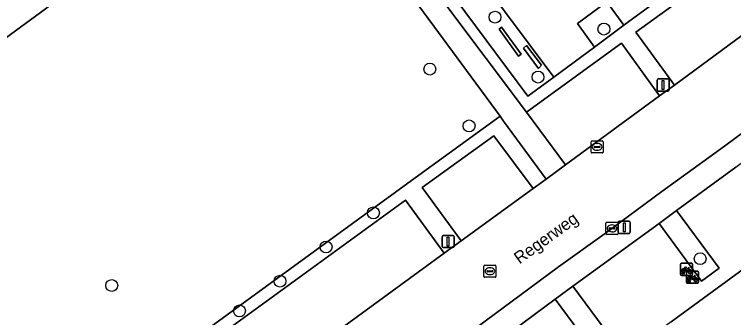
# Model space of a CAD drawing. Extents: x 159039 to 160102, y 381214 to 382524.
# Drawn here: x 159708 to 159767.3, y 382197.1 to 382222.1 of the extents above; entities that cross this region are included whole.
import ezdxf

# ---------------------------------------------------------------- set-up
doc = ezdxf.new("R2010")
doc.units = 0
for name, color, linetype in [('IMGEO_Boom', 7, 'Continuous'), ('IMGEO_Fietsenrek', 7, 'Continuous'), ('IMGEO_Groenvoorziening', 7, 'Continuous'), ('IMGEO_Haag', 7, 'Continuous'), ('IMGEO_Kolk', 7, 'Continuous'), ('IMGEO_Lichtmast', 7, 'Continuous'), ('IMGEO_Openbare_ruimte_label', 7, 'Continuous'), ('IMGEO_Pand', 7, 'Continuous'), ('IMGEO_Parkeervlak_open', 7, 'Continuous'), ('IMGEO_Rijbaan_lokaal_open', 7, 'Continuous'), ('IMGEO_Rioolput', 7, 'Continuous'), ('IMGEO_Voetpad_open', 7, 'Continuous')]:
    doc.layers.add(name, color=color, linetype=linetype)

msp = doc.modelspace()

# ---------------------------------------------------------------- linework, layer by layer
at = {"layer": 'IMGEO_Boom'}
for centre in [(159747.601, 382221.844), (159756.576, 382220.861), (159742.225, 382217.568), (159751.146, 382216.912), (159745.462, 382212.893), (159737.576, 382205.731), (159733.672, 382202.922), (159764.51, 382201.955), (159729.875, 382200.108), (159716.003, 382199.751), (159726.536, 382197.661)]:
    msp.add_circle(centre, 0.489, dxfattribs=at)
at = {"layer": 'IMGEO_Fietsenrek'}
for p, q in [((159762.889, 382200.661), (159762.889, 382201.502)), ((159762.889, 382201.502), (159762.889, 382200.661)), ((159762.964, 382201.586), (159763.805, 382201.586)), ((159763.805, 382201.586), (159762.964, 382201.586)), ((159763.576, 382201.135), (159763.612, 382201.04)), ((159763.889, 382201.511), (159763.889, 382200.67)), ((159763.889, 382200.67), (159763.889, 382201.511)), ((159763.814, 382200.586), (159762.973, 382200.586)), ((159762.973, 382200.586), (159763.814, 382200.586)), ((159763.016, 382200.67), (159763.055, 382200.83)), ((159763.05, 382200.67), (159763.016, 382200.67)), ((159763.085, 382200.818), (159763.05, 382200.67)), ((159763.127, 382200.842), (159763.126, 382200.846)), ((159763.168, 382200.67), (159763.134, 382200.812)), ((159763.158, 382200.853), (159763.159, 382200.846)), ((159763.166, 382200.816), (159763.201, 382200.67)), ((159763.201, 382200.67), (159763.168, 382200.67)), ((159763.377, 382200.007), (159763.377, 382200.848)), ((159763.377, 382200.848), (159763.377, 382200.007)), ((159763.452, 382200.932), (159764.293, 382200.932)), ((159764.293, 382200.932), (159763.452, 382200.932)), ((159764.064, 382200.481), (159764.1, 382200.386)), ((159764.377, 382200.857), (159764.377, 382200.016)), ((159764.377, 382200.016), (159764.377, 382200.857)), ((159764.302, 382199.932), (159763.461, 382199.932)), ((159763.461, 382199.932), (159764.302, 382199.932)), ((159763.504, 382200.016), (159763.543, 382200.176)), ((159763.538, 382200.016), (159763.504, 382200.016)), ((159763.573, 382200.164), (159763.538, 382200.016)), ((159763.615, 382200.188), (159763.614, 382200.192)), ((159763.656, 382200.016), (159763.622, 382200.158)), ((159763.646, 382200.199), (159763.647, 382200.192)), ((159763.654, 382200.162), (159763.689, 382200.016)), ((159763.689, 382200.016), (159763.656, 382200.016))]:
    msp.add_line(p, q, dxfattribs=at)
for points in [[(159763.223, 382201.06), (159763.171, 382200.97), (159763.131, 382200.945), (159763.132, 382200.992), (159763.187, 382201.086)], [(159763.202, 382201.112), (159763.297, 382201.276), (159763.383, 382201.262), (159763.385, 382201.253), (159763.329, 382201.242), (159763.302, 382201.197), (159763.558, 382201.156)], [(159763.498, 382200.868), (159763.448, 382200.868), (159763.257, 382201.119), (159763.238, 382201.087)], [(159763.545, 382201.131), (159763.288, 382201.172), (159763.271, 382201.143), (159763.438, 382200.923), (159763.545, 382201.131)], [(159763.593, 382201.033), (159763.563, 382201.11), (159763.454, 382200.892), (159763.497, 382200.892)], [(159763.527, 382200.892), (159763.647, 382200.891), (159763.603, 382201.005)], [(159763.623, 382201.012), (159763.678, 382200.867), (159763.528, 382200.867)], [(159763.558, 382201.156), (159763.583, 382201.205), (159763.577, 382201.209), (159763.554, 382201.213), (159763.542, 382201.22), (159763.541, 382201.223), (159763.543, 382201.228), (159763.638, 382201.213), (159763.64, 382201.203), (159763.63, 382201.19), (159763.618, 382201.184), (159763.604, 382201.19), (159763.576, 382201.135)], [(159763.711, 382200.406), (159763.659, 382200.316), (159763.619, 382200.291), (159763.62, 382200.338), (159763.675, 382200.432)], [(159763.69, 382200.458), (159763.785, 382200.622), (159763.871, 382200.608), (159763.873, 382200.599), (159763.817, 382200.588), (159763.79, 382200.543), (159764.046, 382200.502)], [(159763.986, 382200.214), (159763.936, 382200.214), (159763.745, 382200.465), (159763.726, 382200.433)], [(159764.033, 382200.477), (159763.776, 382200.518), (159763.759, 382200.489), (159763.926, 382200.269), (159764.033, 382200.477)], [(159764.081, 382200.379), (159764.051, 382200.456), (159763.942, 382200.238), (159763.985, 382200.238)], [(159764.046, 382200.502), (159764.071, 382200.551), (159764.065, 382200.555), (159764.042, 382200.559), (159764.03, 382200.566), (159764.029, 382200.569), (159764.031, 382200.574), (159764.126, 382200.559), (159764.128, 382200.549), (159764.118, 382200.536), (159764.106, 382200.53), (159764.092, 382200.536), (159764.064, 382200.481)], [(159764.015, 382200.238), (159764.135, 382200.237), (159764.091, 382200.351)], [(159764.111, 382200.358), (159764.166, 382200.213), (159764.016, 382200.213)]]:
    msp.add_lwpolyline(points, dxfattribs=at)
for centre, radius, start, end in [((159762.967, 382201.508), 0.0779, 92.4484, 184.28452), ((159762.967, 382201.508), 0.0779, 92.4484, 184.28452), ((159763.129, 382200.971), 0.159, 62.67661, 242.13685), ((159763.129, 382200.971), 0.129, 63.31916, 238.90302), ((159763.129, 382200.971), 0.129, 283.60429, 43.43025), ((159763.129, 382200.971), 0.159, 283.5766, 46.60424), ((159763.656, 382200.887), 0.159, 113.3408, 178.32165), ((159763.656, 382200.887), 0.159, 187.0065, 105.77075), ((159763.656, 382200.887), 0.129, 113.92302, 177.95563), ((159763.656, 382200.887), 0.129, 188.67146, 104.58832), ((159763.811, 382201.508), 0.0779, 2.4484, 94.28452), ((159763.811, 382201.508), 0.0779, 2.4484, 94.28452), ((159762.967, 382200.664), 0.0779, 182.4484, 274.28452), ((159762.967, 382200.664), 0.0779, 182.4484, 274.28452), ((159763.109, 382200.842), 0.0499, 12.8025, 158.69338), ((159763.129, 382200.971), 0.159, 253.99666, 271.78671), ((159763.109, 382200.842), 0.0174, 12.8025, 163.45023), ((159763.129, 382200.971), 0.129, 253.41502, 269.02044), ((159763.455, 382200.854), 0.0779, 92.4484, 184.28452), ((159763.455, 382200.854), 0.0779, 92.4484, 184.28452), ((159763.617, 382200.317), 0.159, 62.67661, 242.13685), ((159763.617, 382200.317), 0.129, 63.31916, 238.90302), ((159763.617, 382200.317), 0.129, 283.60429, 43.43025), ((159763.617, 382200.317), 0.159, 283.5766, 46.60424), ((159763.811, 382200.664), 0.0779, 272.4484, 4.28452), ((159763.811, 382200.664), 0.0779, 272.4484, 4.28452), ((159764.299, 382200.854), 0.0779, 2.4484, 94.28452), ((159764.299, 382200.854), 0.0779, 2.4484, 94.28452), ((159763.455, 382200.01), 0.0779, 182.4484, 274.28452), ((159763.455, 382200.01), 0.0779, 182.4484, 274.28452), ((159763.597, 382200.188), 0.0499, 12.8025, 158.69338), ((159763.617, 382200.317), 0.159, 253.99666, 271.78671), ((159763.597, 382200.188), 0.0174, 12.8025, 163.45023), ((159763.617, 382200.317), 0.129, 253.41502, 269.02044), ((159764.144, 382200.233), 0.159, 113.3408, 178.32165), ((159764.144, 382200.233), 0.159, 187.0065, 105.77075), ((159764.144, 382200.233), 0.129, 113.92302, 177.95563), ((159764.144, 382200.233), 0.129, 188.67146, 104.58832), ((159764.299, 382200.01), 0.0779, 272.4484, 4.28452), ((159764.299, 382200.01), 0.0779, 272.4484, 4.28452)]:
    msp.add_arc(centre, radius, start, end, dxfattribs=at)
at = {"layer": 'IMGEO_Groenvoorziening'}
for points in [[(159748.017, 382213.689), (159740.558, 382223.859), (159732.315, 382235.03), (159730.797, 382237.088), (159716.949, 382227.116), (159715.498, 382229.023), (159714.178, 382228.063), (159715.586, 382226.255), (159695.161, 382211.277), (159693.845, 382213.274), (159688.635, 382209.484), (159706.368, 382185.397)], [(159709.214, 382184.979), (159711.563, 382186.717), (159711.299, 382187.037), (159718.417, 382192.187), (159741.003, 382208.616), (159748.017, 382213.689)]]:
    msp.add_lwpolyline(points, dxfattribs=at)
for points in [[(159770.034, 382226.696), (159768.507, 382228.784), (159764.158, 382225.589), (159763.374, 382225.006), (159761.94, 382223.939), (159762.056, 382223.79), (159761.756, 382223.582), (159761.649, 382223.725), (159760.655, 382222.977), (159758.216, 382221.177), (159755.79, 382219.375), (159752.447, 382216.898), (159750.292, 382215.328), (159744.22, 382223.529), (159743.458, 382222.965), (159750.2, 382214.034), (159758.014, 382219.717), (159761.167, 382215.366), (159762.398, 382216.234), (159759.216, 382220.608), (159767.006, 382226.277), (159770.15, 382221.944), (159770.477, 382221.494), (159772.689, 382223.066)], [(159693.845, 382213.274), (159695.161, 382211.277), (159715.586, 382226.255), (159714.178, 382228.063)], [(159746.334, 382225.096), (159744.22, 382223.529), (159750.292, 382215.328), (159752.447, 382216.898)], [(159756.804, 382223.107), (159754.392, 382221.313), (159755.79, 382219.375), (159758.216, 382221.177)], [(159748.138, 382221.033), (159747.932, 382220.86), (159749.547, 382218.645), (159749.749, 382218.786)], [(159747.932, 382220.86), (159748.138, 382221.033), (159749.749, 382218.786), (159749.547, 382218.645)], [(159750.184, 382219.523), (159749.956, 382219.28), (159751.173, 382217.632), (159751.441, 382217.883)], [(159749.956, 382219.28), (159750.184, 382219.523), (159751.441, 382217.883), (159751.173, 382217.632)], [(159713.01, 382187.041), (159719.003, 382191.377), (159722.278, 382187.015), (159723.819, 382188.12), (159720.561, 382192.502), (159740.214, 382206.781), (159743.404, 382202.414), (159744.798, 382203.417), (159741.589, 382207.806), (159747.5, 382212.081), (159750.73, 382207.73), (159751.811, 382208.518), (159748.31, 382213.292), (159748.135, 382213.529), (159748.017, 382213.689), (159741.003, 382208.616), (159718.417, 382192.187), (159711.299, 382187.037), (159711.563, 382186.717), (159712.2, 382185.874), (159715.477, 382181.467), (159716.58, 382182.305), (159716.321, 382182.648)], [(159762.549, 382205.924), (159761.117, 382204.862), (159764.619, 382200.106), (159766.066, 382201.168)], [(159754.024, 382199.697), (159752.564, 382198.618), (159756.07, 382193.876), (159757.53, 382194.954)]]:
    msp.add_lwpolyline(points, close=True, dxfattribs=at)
at = {"layer": 'IMGEO_Haag'}
for points in [[(159743.458, 382222.965), (159750.2, 382214.034), (159758.014, 382219.717), (159761.167, 382215.366), (159762.398, 382216.234), (159759.216, 382220.608), (159767.006, 382226.277), (159770.15, 382221.944), (159770.477, 382221.494), (159772.689, 382223.066)], [(159760.655, 382222.977), (159758.216, 382221.177), (159756.804, 382223.107), (159754.392, 382221.313), (159755.79, 382219.375), (159752.447, 382216.898), (159750.292, 382215.328), (159744.22, 382223.529)]]:
    msp.add_lwpolyline(points, dxfattribs=at)
for points in [[(159748.138, 382221.033), (159747.932, 382220.86), (159749.547, 382218.645), (159749.749, 382218.786)], [(159750.184, 382219.523), (159749.956, 382219.28), (159751.173, 382217.632), (159751.441, 382217.883)], [(159713.01, 382187.041), (159719.003, 382191.377), (159722.278, 382187.015), (159723.819, 382188.12), (159720.561, 382192.502), (159740.214, 382206.781), (159743.404, 382202.414), (159744.798, 382203.417), (159741.589, 382207.806), (159747.5, 382212.081), (159750.73, 382207.73), (159751.811, 382208.518), (159748.31, 382213.292), (159748.135, 382213.529), (159748.017, 382213.689), (159741.003, 382208.616), (159718.417, 382192.187), (159711.299, 382187.037), (159711.563, 382186.717), (159712.2, 382185.874), (159715.477, 382181.467), (159716.58, 382182.305), (159716.321, 382182.648)]]:
    msp.add_lwpolyline(points, close=True, dxfattribs=at)
at = {"layer": 'IMGEO_Kolk'}
for p, q in [((159755.516, 382210.735), (159755.516, 382211.587)), ((159755.591, 382211.661), (159756.443, 382211.661)), ((159755.775, 382211.155), (159755.775, 382211.167)), ((159756.213, 382211.118), (159755.815, 382211.118)), ((159755.818, 382211.204), (159756.216, 382211.204)), ((159756.004, 382211.441), (159756.029, 382211.441)), ((159756.259, 382211.167), (159756.259, 382211.155)), ((159756.517, 382211.587), (159756.517, 382210.735)), ((159756.443, 382210.661), (159755.591, 382210.661)), ((159756.027, 382210.881), (159756.002, 382210.881)), ((159756.741, 382204.027), (159756.741, 382204.879)), ((159756.816, 382204.953), (159757.668, 382204.953)), ((159757.229, 382204.733), (159757.254, 382204.733)), ((159757.742, 382204.879), (159757.742, 382204.027)), ((159757, 382204.447), (159757, 382204.459)), ((159757.438, 382204.41), (159757.04, 382204.41)), ((159757.043, 382204.496), (159757.441, 382204.496)), ((159757.252, 382204.173), (159757.227, 382204.173)), ((159757.484, 382204.459), (159757.484, 382204.447)), ((159757.668, 382203.953), (159756.816, 382203.953))]:
    msp.add_line(p, q, dxfattribs=at)
for points in [[(159755.516, 382210.735), (159755.516, 382211.587)], [(159755.591, 382211.661), (159756.443, 382211.661)], [(159756.517, 382211.587), (159756.517, 382210.735)], [(159756.443, 382210.661), (159755.591, 382210.661)], [(159756.741, 382204.027), (159756.741, 382204.879)], [(159756.816, 382204.953), (159757.668, 382204.953)], [(159757.742, 382204.879), (159757.742, 382204.027)], [(159757.668, 382203.953), (159756.816, 382203.953)]]:
    msp.add_lwpolyline(points, dxfattribs=at)
for centre, radius, start, end in [((159755.593, 382211.585), 0.0765, 91.55205, 178.44795), ((159755.593, 382211.585), 0.0765, 91.55205, 178.44795), ((159755.815, 382211.164), 0.0403, 85.87752, 175.75265), ((159755.812, 382211.154), 0.0366, 178.93798, 274.71019), ((159756.216, 382211.161), 0.043, 264.86636, 352.45326), ((159756.22, 382211.166), 0.0386, 1.73085, 96.63898), ((159756.441, 382211.585), 0.0765, 1.55205, 88.44795), ((159756.441, 382211.585), 0.0765, 1.55205, 88.44795), ((159755.593, 382210.737), 0.0765, 181.55205, 268.44795), ((159755.593, 382210.737), 0.0765, 181.55205, 268.44795), ((159756.441, 382210.737), 0.0765, 271.55205, 358.44795), ((159756.441, 382210.737), 0.0765, 271.55205, 358.44795), ((159756.818, 382204.877), 0.0765, 91.55205, 178.44795), ((159756.818, 382204.877), 0.0765, 91.55205, 178.44795), ((159757.666, 382204.877), 0.0765, 1.55205, 88.44795), ((159757.666, 382204.877), 0.0765, 1.55205, 88.44795), ((159756.818, 382204.029), 0.0765, 181.55205, 268.44795), ((159756.818, 382204.029), 0.0765, 181.55205, 268.44795), ((159757.04, 382204.456), 0.0403, 85.87752, 175.75265), ((159757.037, 382204.446), 0.0366, 178.93798, 274.71019), ((159757.441, 382204.453), 0.043, 264.86636, 352.45326), ((159757.445, 382204.458), 0.0386, 1.73085, 96.63898), ((159757.666, 382204.029), 0.0765, 271.55205, 358.44795), ((159757.666, 382204.029), 0.0765, 271.55205, 358.44795)]:
    msp.add_arc(centre, radius, start, end, dxfattribs=at)
for centre, major_axis, ratio, start_param, end_param in [((159756.003, 382211.161), (-0.387, 0.002), 0.722429, 4.712389, 7.853982), ((159756.028, 382211.161), (-0.39, 0.002), 0.717154, 1.570796, 4.712389), ((159757.228, 382204.453), (-0.387, 0.002), 0.722429, 4.712389, 7.853982), ((159757.253, 382204.453), (-0.39, 0.002), 0.717154, 1.570796, 4.712389)]:
    msp.add_ellipse(centre, major_axis=major_axis, ratio=ratio, start_param=start_param, end_param=end_param, dxfattribs=at)
at = {"layer": 'IMGEO_Lichtmast'}
for p, q in [((159760.953, 382215.86), (159760.953, 382216.66)), ((159760.953, 382216.66), (159760.953, 382215.86)), ((159761.053, 382216.76), (159761.843, 382216.76)), ((159761.843, 382216.76), (159761.053, 382216.76)), ((159761.943, 382216.66), (159761.943, 382215.86)), ((159761.943, 382215.86), (159761.943, 382216.66)), ((159761.843, 382215.76), (159761.053, 382215.76)), ((159761.053, 382215.76), (159761.843, 382215.76)), ((159757.762, 382204.143), (159757.762, 382204.943)), ((159757.762, 382204.943), (159757.762, 382204.143)), ((159757.862, 382205.043), (159758.652, 382205.043)), ((159758.652, 382205.043), (159757.862, 382205.043)), ((159758.752, 382204.943), (159758.752, 382204.143)), ((159758.752, 382204.143), (159758.752, 382204.943)), ((159758.652, 382204.043), (159757.862, 382204.043)), ((159757.862, 382204.043), (159758.652, 382204.043)), ((159743.233, 382202.968), (159743.233, 382203.768)), ((159743.233, 382203.768), (159743.233, 382202.968)), ((159743.333, 382203.868), (159744.123, 382203.868)), ((159744.123, 382203.868), (159743.333, 382203.868)), ((159744.223, 382203.768), (159744.223, 382202.968)), ((159744.223, 382202.968), (159744.223, 382203.768)), ((159744.123, 382202.868), (159743.333, 382202.868)), ((159743.333, 382202.868), (159744.123, 382202.868))]:
    msp.add_line(p, q, dxfattribs=at)
for points in [[(159761.373, 382216.635), (159761.523, 382216.635), (159761.523, 382215.885), (159761.373, 382215.885), (159761.373, 382216.635)], [(159758.182, 382204.918), (159758.332, 382204.918), (159758.332, 382204.168), (159758.182, 382204.168), (159758.182, 382204.918)], [(159743.653, 382203.743), (159743.803, 382203.743), (159743.803, 382202.993), (159743.653, 382202.993), (159743.653, 382203.743)]]:
    msp.add_lwpolyline(points, dxfattribs=at)
for centre, start, end in [((159761.053, 382216.66), 90, 180), ((159761.053, 382216.66), 90, 180), ((159761.843, 382216.66), 0, 90), ((159761.843, 382216.66), 360, 90), ((159761.053, 382215.86), 180, 270), ((159761.053, 382215.86), 180, 270), ((159761.843, 382215.86), 270, 0), ((159761.843, 382215.86), 270, 0), ((159757.862, 382204.943), 90, 180), ((159757.862, 382204.943), 90, 180), ((159758.652, 382204.943), 0, 90), ((159758.652, 382204.943), 360, 90), ((159757.862, 382204.143), 180, 270), ((159757.862, 382204.143), 180, 270), ((159758.652, 382204.143), 270, 0), ((159758.652, 382204.143), 270, 0), ((159743.333, 382203.768), 90, 180), ((159743.333, 382203.768), 90, 180), ((159744.123, 382203.768), 0, 90), ((159744.123, 382203.768), 360, 90), ((159743.333, 382202.968), 180, 270), ((159743.333, 382202.968), 180, 270), ((159744.123, 382202.968), 270, 0), ((159744.123, 382202.968), 270, 0)]:
    msp.add_arc(centre, 0.1, start, end, dxfattribs=at)
at = {"layer": 'IMGEO_Pand'}
msp.add_lwpolyline([(159754.516, 382191.199), (159761.062, 382182.244), (159761.183, 382182.332), (159760.596, 382183.133), (159760.183, 382183.698), (159766.667, 382188.438), (159768.399, 382189.704), (159774.801, 382194.384), (159775.213, 382193.822), (159775.801, 382193.018), (159775.922, 382193.106), (159769.376, 382202.061), (159767.039, 382200.353), (159762.127, 382196.763)], close=True, dxfattribs=at)
at = {"layer": 'IMGEO_Parkeervlak_open'}
for points in [[(159770.15, 382221.944), (159767.006, 382226.277), (159759.216, 382220.608), (159762.398, 382216.234)], [(159761.167, 382215.366), (159758.014, 382219.717), (159750.2, 382214.034), (159753.406, 382209.683)], [(159750.73, 382207.73), (159747.5, 382212.081), (159741.589, 382207.806), (159744.798, 382203.417)], [(159743.404, 382202.414), (159740.214, 382206.781), (159720.561, 382192.502), (159723.819, 382188.12)]]:
    msp.add_lwpolyline(points, close=True, dxfattribs=at)
at = {"layer": 'IMGEO_Rijbaan_lokaal_open'}
for points in [[(159795.203, 382239.311), (159788.224, 382234.347), (159783.214, 382230.72), (159778.111, 382227.061), (159773.594, 382223.827), (159773.408, 382223.694), (159772.689, 382223.066), (159770.477, 382221.494), (159770.15, 382221.944), (159762.398, 382216.234), (159761.167, 382215.366), (159753.406, 382209.683), (159751.811, 382208.518), (159750.73, 382207.73), (159744.798, 382203.417), (159743.404, 382202.414), (159723.819, 382188.12), (159722.278, 382187.015), (159716.321, 382182.648), (159716.58, 382182.305), (159715.477, 382181.467), (159713.28, 382179.8)], [(159716.689, 382174.981), (159723.043, 382179.606), (159726.96, 382182.387), (159731.602, 382185.81), (159736.868, 382189.601), (159741.543, 382193.032), (159745.295, 382195.725), (159752.818, 382201.275), (159756.588, 382203.968), (159761.35, 382207.5), (159766.514, 382211.22), (159771.195, 382214.676)]]:
    msp.add_lwpolyline(points, dxfattribs=at)
at = {"layer": 'IMGEO_Rioolput'}
for p, q in [((159746.677, 382200.499), (159746.677, 382201.351)), ((159746.752, 382201.425), (159747.604, 382201.425)), ((159747.165, 382201.205), (159747.19, 382201.205)), ((159747.678, 382201.351), (159747.678, 382200.499)), ((159747.604, 382200.425), (159746.752, 382200.425)), ((159746.936, 382200.919), (159746.936, 382200.931)), ((159747.374, 382200.882), (159746.976, 382200.882)), ((159746.979, 382200.968), (159747.377, 382200.968)), ((159747.188, 382200.645), (159747.163, 382200.645)), ((159747.42, 382200.931), (159747.42, 382200.919))]:
    msp.add_line(p, q, dxfattribs=at)
for points in [[(159746.677, 382200.499), (159746.677, 382201.351)], [(159746.752, 382201.425), (159747.604, 382201.425)], [(159747.678, 382201.351), (159747.678, 382200.499)], [(159747.604, 382200.425), (159746.752, 382200.425)]]:
    msp.add_lwpolyline(points, dxfattribs=at)
for centre, radius, start, end in [((159746.754, 382201.349), 0.0765, 91.55205, 178.44795), ((159746.754, 382201.349), 0.0765, 91.55205, 178.44795), ((159747.602, 382201.349), 0.0765, 1.55205, 88.44795), ((159747.602, 382201.349), 0.0765, 1.55205, 88.44795), ((159746.754, 382200.501), 0.0765, 181.55205, 268.44795), ((159746.754, 382200.501), 0.0765, 181.55205, 268.44795), ((159746.976, 382200.928), 0.0403, 85.87752, 175.75265), ((159746.973, 382200.918), 0.0366, 178.93798, 274.71019), ((159747.377, 382200.925), 0.043, 264.86636, 352.45326), ((159747.381, 382200.93), 0.0386, 1.73085, 96.63898), ((159747.602, 382200.501), 0.0765, 271.55205, 358.44795), ((159747.602, 382200.501), 0.0765, 271.55205, 358.44795)]:
    msp.add_arc(centre, radius, start, end, dxfattribs=at)
for centre, major_axis, ratio, start_param, end_param in [((159747.164, 382200.925), (-0.387, 0.002), 0.722429, 4.712389, 7.853982), ((159747.189, 382200.925), (-0.39, 0.002), 0.717154, 1.570796, 4.712389)]:
    msp.add_ellipse(centre, major_axis=major_axis, ratio=ratio, start_param=start_param, end_param=end_param, dxfattribs=at)
at = {"layer": 'IMGEO_Voetpad_open'}
for points in [[(159799.157, 382234.955), (159774.934, 382217.373), (159771.195, 382214.676), (159766.514, 382211.22), (159761.35, 382207.5), (159756.588, 382203.968), (159752.818, 382201.275), (159745.295, 382195.725), (159741.543, 382193.032), (159736.868, 382189.601), (159731.602, 382185.81), (159726.96, 382182.387), (159723.043, 382179.606), (159716.689, 382174.981)], [(159746.334, 382225.096), (159752.447, 382216.898), (159755.79, 382219.375), (159754.392, 382221.313), (159756.804, 382223.107), (159758.216, 382221.177), (159760.655, 382222.977)], [(159740.558, 382223.859), (159748.017, 382213.689), (159748.135, 382213.529), (159748.31, 382213.292), (159751.811, 382208.518), (159753.406, 382209.683), (159750.2, 382214.034), (159743.458, 382222.965)], [(159715.335, 382173.222), (159718.183, 382169.333), (159719.292, 382174.431), (159720.462, 382175.258), (159722.761, 382176.94), (159724.252, 382177.961), (159731.569, 382183.353), (159732.795, 382184.208), (159737.82, 382187.895), (159739.244, 382188.92), (159746.489, 382194.183), (159749.163, 382196.09), (159752.564, 382198.618), (159754.024, 382199.697), (159761.117, 382204.862), (159762.549, 382205.924), (159767.456, 382209.494), (159768.888, 382210.56), (159776.094, 382215.789), (159780.102, 382218.739), (159781.402, 382216.962), (159782.271, 382217.605)], [(159767.456, 382209.494), (159762.549, 382205.924), (159766.066, 382201.168), (159764.619, 382200.106), (159761.117, 382204.862), (159754.024, 382199.697), (159757.53, 382194.954)], [(159762.127, 382196.763), (159767.039, 382200.353), (159769.376, 382202.061)], [(159756.07, 382193.876), (159752.564, 382198.618), (159749.163, 382196.09)]]:
    msp.add_lwpolyline(points, dxfattribs=at)

# ---------------------------------------------------------------- texts
at = {"layer": 'IMGEO_Openbare_ruimte_label'}
msp.add_text('Regerweg', height=1, rotation=35.80411, dxfattribs=at).set_placement((159749.616, 382201.473))

doc.saveas('drawing.dxf')
